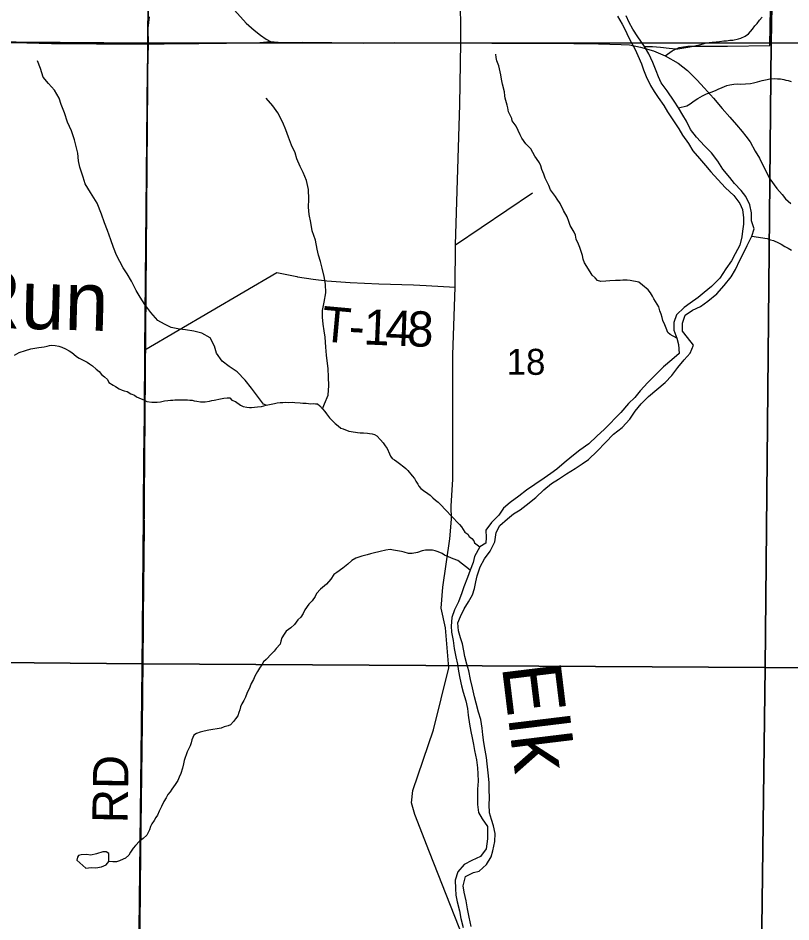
# Model space of a CAD drawing. Extents: x 1310247 to 1552180, y 377264 to 706493.
# Drawn here: x 1409522 to 1416094, y 559106 to 566791 of the extents above; entities that cross this region are included whole.
import ezdxf

# ---------------------------------------------------------------- set-up
doc = ezdxf.new("R2010")
doc.units = 0
for name, color, linetype in [('GM_X_County_Road', 7, 'Continuous'), ('GM_X_Minor_River', 7, 'Continuous'), ('GM_X_Minor_River_Text', 7, 'Continuous'), ('GM_X_Section', 7, 'Continuous'), ('GM_X_Section_Text', 7, 'Continuous'), ('GM_X_State_Route', 7, 'Continuous'), ('GM_X_Township', 7, 'Continuous'), ('GM_X_Township_Road', 7, 'Continuous'), ('GM_X_Township_Road_Text', 7, 'Continuous'), ('GM_X_Township_ROW', 7, 'Continuous')]:
    doc.layers.add(name, color=color, linetype=linetype)

msp = doc.modelspace()

# ---------------------------------------------------------------- linework, layer by layer
at = {"layer": 'GM_X_County_Road'}
for points in [[(1413286.3, 566580.4), (1413285.1, 567036.9)], [(1413415.3, 558698), (1413021, 559699.9), (1412897.2, 560019.7), (1412867.8, 560118.6), (1412878.5, 560224.6), (1413056, 560739.2), (1413183.6, 561265.1), (1413156.5, 561606.5), (1413118.8, 561773.7), (1413133.4, 561951.7), (1413192.1, 562363.1), (1413207.2, 562529.5), (1413205.2, 562639.4), (1413219.2, 562869.5), (1413218.6, 563927.7), (1413238.5, 564502), (1413240.8, 564861.4), (1413277.7, 566056.9), (1413286.3, 566580.4)]]:
    msp.add_lwpolyline(points, dxfattribs=at)
at = {"layer": 'GM_X_Minor_River'}
for points in [[(1414618.7, 566807.8), (1414659.3, 566738.7), (1414688.2, 566683.9), (1414711.2, 566633.3), (1414742.1, 566574.5), (1414769.1, 566523.8), (1414792.1, 566473.1), (1414822.7, 566402.3), (1414839.7, 566349.8), (1414862.6, 566293.1), (1414899.1, 566218.1), (1414932.1, 566167.3), (1414965.1, 566114.4), (1415011.8, 566047.3), (1415044.7, 565994.4), (1415141.9, 565848), (1415170.9, 565795.3), (1415223.5, 565724), (1415260.3, 565663), (1415315, 565597.7), (1415367.9, 565538.5), (1415412.8, 565483.4), (1415473.6, 565418), (1415536.3, 565348.5), (1415609, 565282.9), (1415659.7, 565213.6), (1415680.7, 565163), (1415691.3, 565092.6), (1415690.2, 565038.4), (1415683, 564980.3), (1415676, 564930.3), (1415660.5, 564860.3), (1415619, 564786.8), (1415587.7, 564727.2), (1415540.3, 564659.9), (1415488.6, 564580.6), (1415419.1, 564509.7), (1415355.9, 564456.8), (1415305, 564415.6), (1415236, 564366.8), (1415185.1, 564329.6), (1415119.8, 564268.7), (1415098.5, 564202.9), (1415097.1, 564136.6), (1415123.8, 564069.9), (1415138.7, 564015.4), (1415143.2, 563939), (1415082, 563886), (1415010.7, 563825.2), (1414941.2, 563758.3), (1414877.8, 563691.3), (1414812.3, 563622.3), (1414765.1, 563565), (1414714, 563513.8), (1414646.3, 563436.9), (1414507.3, 563295.1)], [(1414584.5, 563253.4), (1414657.8, 563310.2), (1414723.3, 563379.2), (1414770.7, 563448.5), (1414820.1, 563511.8), (1414883.4, 563572.8), (1414954.7, 563631.6), (1415024, 563692.5), (1415081.3, 563751.6), (1415132.7, 563818.8), (1415186.1, 563884), (1415237.3, 563941.2), (1415264.8, 564010.9), (1415214, 564074.1), (1415171.1, 564129.2), (1415172.4, 564197.4), (1415195.8, 564265.2), (1415256.8, 564306.2), (1415323.5, 564339), (1415386.5, 564383.9), (1415463.9, 564446.6), (1415527.4, 564517.7), (1415585, 564590.8), (1415622.3, 564654.3), (1415659.9, 564731.9), (1415697.4, 564803.4), (1415722.5, 564857.1), (1415760.2, 564936.7), (1415781.5, 564998.5), (1415758.8, 565067.2), (1415758.2, 565135.4), (1415745.6, 565201.9), (1415709, 565272.9), (1415669.9, 565323.8), (1415613.1, 565385.2), (1415574.1, 565436.1), (1415513.4, 565505.5), (1415472.8, 565574.6), (1415418.1, 565645.9), (1415359.2, 565703.3), (1415290.6, 565776.9), (1415239.9, 565842.1), (1415205.3, 565913), (1415174.3, 565965.8), (1415137.5, 566026.8), (1415100.6, 566085.7), (1415040.3, 566171.2), (1414991.6, 566240.4), (1414966.6, 566291.1), (1414947.6, 566341.6), (1414919.1, 566414.4), (1414884.5, 566487.4), (1414847.7, 566548.3), (1414791.3, 566631.7), (1414748.6, 566696.8), (1414717.7, 566753.6), (1414692.8, 566810.3)], [(1414847.7, 566548.3), (1414917.8, 566547.9), (1414949.8, 566547.6), (1414985.7, 566543.3), (1415009.6, 566541.1), (1415031.6, 566538.9), (1415057.5, 566534.6), (1415087.4, 566532.4), (1415109.4, 566530.2), (1415131.3, 566529.9), (1415165.3, 566533.7), (1415199.3, 566539.3), (1415235.3, 566547), (1415263.3, 566552.8), (1415287.3, 566558.6), (1415315.3, 566564.3), (1415347.3, 566572), (1415373.3, 566579.8), (1415423.3, 566587.4), (1415459.2, 566589), (1415485.2, 566592.8), (1415523.2, 566596.5), (1415547.1, 566598.2), (1415573.1, 566602), (1415599.1, 566603.8), (1415647.1, 566615.4), (1415669.1, 566621.2), (1415703.2, 566636.9), (1415733.3, 566656.6), (1415767.5, 566696.4), (1415787.7, 566724.2), (1415805.8, 566746.1), (1415826, 566772), (1415848.1, 566797.8)], [(1415123.8, 564069.9), (1415067.6, 564101.4), (1415045.8, 564117.6), (1415032.1, 564153.8), (1415020.3, 564183.9), (1415004.6, 564218.1), (1414998.8, 564246.2), (1414991, 564272.3), (1414979.3, 564302.4), (1414969.5, 564334.6), (1414928.1, 564403), (1414916.3, 564427.2), (1414898.5, 564453.4), (1414878.7, 564481.6), (1414831.1, 564520.1), (1414799.3, 564544.4), (1414727.6, 564559.1), (1414701.6, 564561.3), (1414663.7, 564561.6), (1414641.7, 564559.8), (1414601.8, 564560.2), (1414553.8, 564556.6), (1414519.9, 564554.9), (1414477.9, 564551.3), (1414448, 564559.6), (1414428.2, 564581.8), (1414404.4, 564604.1), (1414386.7, 564632.3), (1414337.3, 564710.8), (1414327.6, 564740.9), (1414321.8, 564771), (1414298.3, 564841.3), (1414288.5, 564867.5), (1414266.9, 564909.7), (1414261.2, 564945.8), (1414249.4, 564971.9), (1414217.8, 565028.3), (1414206.1, 565062.5), (1414190.4, 565100.7), (1414158.9, 565155), (1414131.4, 565215.3), (1414105.7, 565251.6), (1414091.9, 565273.8), (1414050.3, 565330.2), (1414034.6, 565368.4), (1414005.1, 565428.8), (1413993.4, 565464.9), (1413975.7, 565503.1), (1413966, 565533.3), (1413956.2, 565559.4), (1413930.5, 565595.7), (1413916.7, 565617.8), (1413881.2, 565680.2), (1413839.6, 565722.7), (1413806, 565771), (1413792.2, 565797.2), (1413756.8, 565871.6), (1413723.2, 565916), (1413719.3, 565938.1), (1413691.8, 565992.4), (1413686.1, 566028.5), (1413682.2, 566050.5), (1413664.7, 566108.8), (1413660.8, 566130.8), (1413657.1, 566164.9), (1413641.6, 566229.2), (1413633.9, 566271.3), (1413626.2, 566309.4), (1413622.4, 566333.5), (1413608.8, 566383.7), (1413593.1, 566427.8), (1413587.4, 566455.9), (1413585.6, 566484)], [(1411631.1, 563498.5), (1411607.8, 563508.3), (1411557.1, 563575.6), (1411508.4, 563642.8), (1411453.8, 563712.1), (1411385.1, 563783.7), (1411318, 563829.1), (1411258.8, 563872.4), (1411210.1, 563941.6), (1411191.3, 564002.2), (1411154.7, 564073.2), (1411085.4, 564110.7), (1411015.7, 564130.1), (1410945.8, 564139.5), (1410893.9, 564146.5), (1410824, 564159.9), (1410766.6, 564189.2), (1410711.1, 564220.3), (1410650.4, 564287.8), (1410599.7, 564355), (1410560.9, 564418), (1410526, 564474.9), (1410487.6, 564553.9), (1410450.8, 564616.8), (1410415.8, 564667.7), (1410386.8, 564720.4), (1410357.9, 564775.2), (1410333.2, 564839.9), (1410310.5, 564906.6), (1410282.1, 564985.4), (1410257.4, 565050.2), (1410230.8, 565122.9), (1410194.7, 565218), (1410138.4, 565307.4), (1410093.9, 565382.5), (1410075, 565437.1), (1410048.7, 565521.9), (1410035.8, 565576.4), (1410029.1, 565642.7), (1410003.3, 565755.7), (1409976.9, 565832.4), (1409942.3, 565905.4), (1409917.9, 565986.2), (1409889.3, 566057), (1409870.4, 566109.5), (1409831.7, 566176.5), (1409780.8, 566233.7), (1409735.8, 566288.8), (1409713.3, 566361.5), (1409686.5, 566426.3)], [(1415137.5, 566026.8), (1415209.9, 566044.2), (1415236.4, 566061.5), (1415271.2, 566086.6), (1415301.8, 566105.8), (1415340.6, 566128.8), (1415377.2, 566145.8), (1415415.7, 566160.8), (1415452.2, 566173.8), (1415474.6, 566187.2), (1415509.1, 566200.3), (1415547.7, 566217.3), (1415574, 566224.6), (1415608.3, 566229.6), (1415638.4, 566230.8), (1415666.5, 566230.1), (1415706.7, 566231), (1415751, 566235.8), (1415775.2, 566241.1), (1415809.5, 566248.2), (1415850, 566261.1), (1415890.4, 566268), (1415914.6, 566273.4), (1415952.8, 566276.3), (1415980.9, 566275.5), (1416005, 566272.9), (1416032.9, 566268.1), (1416050.9, 566263.6), (1416070.9, 566259.1), (1416094.8, 566252.4)], [(1412112.2, 563467.3), (1412126.6, 563512.2), (1412158.1, 563583.9), (1412165.8, 563666), (1412163.2, 563736.3), (1412158.7, 563812.7), (1412150, 563875.1), (1412145, 563925.4), (1412138.4, 563993.7), (1412132.1, 564078.2), (1412125.2, 564132.5), (1412116.3, 564188.8), (1412109.5, 564247.2), (1412110.6, 564303.4), (1412126.1, 564375.3), (1412139.7, 564453.3), (1412137.2, 564529.7), (1412124.5, 564594.2), (1412107.9, 564664.7), (1412093.1, 564721.2), (1412076.2, 564775.7), (1412065.2, 564826.1), (1412050.7, 564902.7), (1412024.3, 564981.5), (1412011.7, 565054), (1411997, 565120.5), (1411992.3, 565182.8), (1411995.7, 565251), (1411991.4, 565333.4), (1411974.9, 565410), (1411946.2, 565476.8), (1411921.2, 565529.5), (1411892.5, 565594.3), (1411877.5, 565644.8), (1411846.8, 565709.6), (1411822.2, 565778.3), (1411799.4, 565841), (1411774.6, 565903.7), (1411732.2, 565984.8), (1411689.4, 566043.9), (1411632.7, 566111.2)], [(1415760.2, 564936.7), (1415892.3, 564916.9), (1415920.1, 564906.6), (1415946, 564898.3), (1415987.8, 564879.9), (1416011.7, 564867.7), (1416041.5, 564849.4), (1416071.4, 564833.1), (1416097.2, 564816.8)], [(1409491.9, 563923.5), (1409532.7, 563946.5), (1409585.3, 563963), (1409629.9, 563977.8), (1409664.2, 563984.9), (1409698.5, 563990), (1409720.6, 563993.4), (1409744.8, 563996.7), (1409771.1, 564002), (1409789.2, 564005.5), (1409807.4, 564009), (1409837.5, 564008.2), (1409869.4, 564001.3), (1409895.3, 563992.6), (1409927, 563977.7), (1409956.7, 563960.9), (1409978.4, 563946.3), (1409996.2, 563933.8), (1410019.7, 563913.1), (1410041.5, 563900.5), (1410108.8, 563864.6), (1410128.5, 563852), (1410154.1, 563833.3), (1410187.6, 563806.4), (1410211.1, 563785.7), (1410232.5, 563759.1), (1410258.1, 563740.3), (1410281.6, 563717.7), (1410295, 563693.3), (1410330.6, 563670.3), (1410350.3, 563657.7), (1410381.9, 563638.8), (1410407.8, 563628.1), (1410425.7, 563621.6), (1410449.6, 563616.9), (1410481.2, 563596.1), (1410511, 563583.2), (1410528.7, 563570.7), (1410568.4, 563553.6), (1410590.3, 563545), (1410618, 563530.2), (1410660, 563525.1), (1410704.2, 563525.9), (1410734.4, 563529), (1410766.7, 563536.2), (1410794.9, 563539.4), (1410817.1, 563540.8), (1410837.2, 563542.2), (1410855.3, 563543.8), (1410887.5, 563544.9), (1410923.6, 563543.9), (1410961.7, 563544.8), (1410983.8, 563542.2), (1411001.8, 563541.8)], [(1411001.8, 563541.8), (1411019.8, 563537.3), (1411041.8, 563534.7), (1411073.7, 563527.8), (1411113.9, 563526.7), (1411150.2, 563533.7), (1411170.4, 563539.1), (1411190.6, 563542.6), (1411243.1, 563553.2), (1411271.3, 563558.4), (1411299.5, 563561.6), (1411321.6, 563563), (1411341.2, 563542.5), (1411370.9, 563529.6), (1411412.3, 563500.5), (1411436.1, 563487.8), (1411466.1, 563483), (1411490.1, 563480.3), (1411508.2, 563479.8), (1411532.3, 563481.2), (1411558.5, 563484.5), (1411592.8, 563489.5), (1411631.1, 563498.5), (1411703.8, 563514.5), (1411726.1, 563519.9), (1411752.2, 563521.2), (1411772.3, 563522.7), (1411798.5, 563523.9), (1411820.5, 563523.3), (1411852.7, 563524.5), (1411876.7, 563521.8), (1411920.8, 563518.6), (1411944.8, 563515.9), (1411972.9, 563515.2), (1412011, 563512.1), (1412033.1, 563513.5), (1412051.1, 563511), (1412069.2, 563510.5), (1412088.8, 563494), (1412112.2, 563467.3), (1412131.7, 563444.7), (1412145.3, 563426.3), (1412170.5, 563391.6), (1412197.8, 563362.8), (1412219.4, 563344.2), (1412245, 563323.5), (1412266.6, 563304.9), (1412286.5, 563298.3), (1412334.1, 563279), (1412354.1, 563274.4), (1412408.1, 563266.9), (1412432.1, 563264.3), (1412458.2, 563263.6), (1412492.3, 563260.6), (1412510.3, 563258.1), (1412532.3, 563255.5), (1412552.2, 563249), (1412572, 563238.4), (1412605.3, 563205.5), (1412626.7, 563178.8), (1412644.1, 563154.3), (1412659.5, 563129.9), (1412680.4, 563085.3), (1412690, 563067), (1412703.5, 563046.6), (1412723.2, 563034), (1412742.9, 563019.5), (1412764.6, 563004.9), (1412802, 562975.8), (1412819.7, 562961.3), (1412837.3, 562942.8), (1412872.3, 562897.8), (1412891.7, 562875.2), (1412903.2, 562852.9), (1412920.6, 562828.4), (1412930.2, 562810.1), (1412945.8, 562791.6), (1412969.4, 562775), (1413006.8, 562747.9), (1413026.6, 562735.3), (1413050.1, 562712.7), (1413071.6, 562692), (1413093.2, 562673.4), (1413118.7, 562648.7), (1413153.9, 562613.7), (1413169.5, 562595.3), (1413196.8, 562566.5), (1413222.3, 562541.8), (1413259.4, 562502.7), (1413275, 562484.2), (1413292.5, 562463.7), (1413308, 562443.3), (1413321.5, 562420.9), (1413347.1, 562402.2), (1413358.7, 562383.8), (1413380.3, 562367.2), (1413397.9, 562346.7), (1413403.4, 562328.5), (1413449.6, 562294.1)], [(1414507.3, 563295.1), (1414444, 563236.1), (1414374.6, 563171.2), (1414299.4, 563116.5), (1414232.2, 563063.6), (1414165, 563008.7), (1414103.9, 562955.7), (1414053, 562918.6), (1413996.1, 562877.5), (1413917, 562824.9), (1413845.9, 562776.1), (1413778.8, 562725.2), (1413707.6, 562672.4), (1413648.5, 562623.4), (1413609.3, 562564), (1413548, 562503), (1413498.5, 562435.7), (1413501.3, 562375.4), (1413500.3, 562325.3), (1413449.6, 562294.1), (1413401.9, 562212.8), (1413392.8, 562162.8), (1413367.5, 562097), (1413344.2, 562035.3), (1413312.5, 561955.6), (1413295.5, 561903.8), (1413265.9, 561828.1), (1413232.4, 561758.5), (1413211.1, 561694.7), (1413203.6, 561620.5), (1413208.6, 561570.3), (1413221.1, 561497.8), (1413229.8, 561431.4), (1413244.4, 561360.8), (1413259.1, 561298.3), (1413267.9, 561237.9), (1413278.7, 561179.5), (1413291.4, 561113), (1413306.4, 561060.6), (1413328.9, 560985.9), (1413343.5, 560919.3), (1413350.5, 560865), (1413360.9, 560786.5), (1413371.6, 560724.1), (1413382.6, 560671.7), (1413393.4, 560615.3), (1413402.4, 560562.9), (1413420.8, 560484.3), (1413429.4, 560415.9), (1413430.4, 560365.7), (1413433.2, 560303.4), (1413429.7, 560233.2), (1413428.4, 560169), (1413429.1, 560102.8), (1413437.7, 560036.4), (1413468.7, 559983.6), (1413513.5, 559918.5), (1413514.3, 559862.3), (1413513.3, 559812.2), (1413501.5, 559726.1), (1413454.2, 559662.8), (1413379.4, 559628.1), (1413316.6, 559595.2), (1413261.3, 559532.1), (1413239.8, 559462.2), (1413240.4, 559390), (1413245.2, 559333.7), (1413256.1, 559275.3), (1413274.5, 559198.7), (1413287.2, 559134.2), (1413307.7, 559057.5)], [(1413374, 559068.2), (1413357.6, 559146.8), (1413345, 559217.3), (1413332.4, 559285.8), (1413315.8, 559358.4), (1413306.9, 559412.8), (1413326.5, 559490.7), (1413393.3, 559525.5), (1413443.6, 559538.5), (1413504.8, 559593.5), (1413546.2, 559659), (1413559.3, 559710.9), (1413574.9, 559790.9), (1413580.3, 559857), (1413565.6, 559921.5), (1413548.7, 559978), (1413531.8, 560032.6), (1413529.3, 560104.9), (1413530.3, 560157), (1413527.9, 560235.3), (1413527, 560287.5), (1413522.2, 560347.9), (1413517.2, 560400.1), (1413512.2, 560450.4), (1413505.3, 560504.7), (1413492.6, 560565.2), (1413483.9, 560631.6), (1413475.2, 560696), (1413468.3, 560752.3), (1413457.8, 560826.8), (1413437.1, 560889.4), (1413416.6, 560966.1), (1413403.6, 561018.5), (1413387.2, 561097.1), (1413370.6, 561167.7), (1413354.1, 561240.3), (1413337.2, 561296.8), (1413320.5, 561361.3), (1413313.5, 561411.7), (1413300.7, 561470.1), (1413283.7, 561522.7), (1413266.9, 561581.2), (1413260.3, 561649.5), (1413283.3, 561701.3), (1413314.7, 561766.9), (1413352, 561828.4), (1413385.3, 561888), (1413402.3, 561939.8), (1413415.5, 561997.8), (1413424.6, 562047.8), (1413450.2, 562125.5), (1413487.6, 562193), (1413537, 562258.3), (1413576.6, 562337.8), (1413588.2, 562415.9), (1413617.5, 562475.5), (1413684.8, 562534.4), (1413735.7, 562575.6), (1413790.4, 562610.6), (1413843.3, 562649.7), (1413924.7, 562714.4), (1413992.1, 562779.3), (1414057.3, 562832.2), (1414116.2, 562871.2), (1414185.2, 562916), (1414258.2, 562960.8), (1414319, 562999.7), (1414371.9, 563038.8), (1414445.4, 563107.6), (1414517, 563182.5), (1414584.5, 563253.4)], [(1413367.5, 562097), (1413260.5, 562177.7), (1413222.7, 562192), (1413200.8, 562202.2), (1413149, 562224.7), (1413127.2, 562238.9), (1413095.4, 562253.3), (1413067.5, 562261.5), (1413045.5, 562267.7), (1412985.6, 562266.3), (1412957.6, 562260.5), (1412917.6, 562246.9), (1412873.6, 562239.3), (1412841.7, 562239.6), (1412805.8, 562249.9), (1412783.9, 562256.1), (1412714.1, 562266.8), (1412686.2, 562273), (1412648.2, 562267.4), (1412600.2, 562255.8), (1412542.2, 562240.3), (1412518.2, 562236.5), (1412490.2, 562226.8), (1412446.1, 562215.2), (1412394.1, 562197.6), (1412360, 562179.9), (1412325.9, 562148.2), (1412283.7, 562114.6), (1412233.5, 562077), (1412207.4, 562059.2), (1412181.2, 562021.4), (1412144.9, 561977.7), (1412092.7, 561936.1), (1412060.5, 561898.4), (1412048.3, 561872.4), (1412024.1, 561836.6), (1411995.9, 561806.9), (1411961.6, 561759.1), (1411945.4, 561727.2), (1411925.2, 561697.4), (1411901.1, 561673.6), (1411872.8, 561633.8), (1411840.7, 561606.1), (1411802.5, 561578.4), (1411784.4, 561552.5), (1411764.2, 561520.7), (1411756, 561492.7), (1411749.8, 561468.7), (1411715.6, 561431), (1411699.5, 561409.1), (1411677.3, 561385.3), (1411631, 561335.7), (1411609, 561317.9), (1411594.8, 561292), (1411574.6, 561262.1), (1411558.4, 561236.2), (1411534.2, 561194.4), (1411524, 561166.5), (1411503.8, 561132.6), (1411493.5, 561100.7), (1411467.2, 561046.9), (1411457, 561016.9), (1411442.8, 560989), (1411424.6, 560959.2), (1411414.5, 560933.2), (1411408.3, 560909.2), (1411400.1, 560885.3), (1411391.9, 560857.3), (1411369.8, 560831.5), (1411353.6, 560809.6), (1411329.5, 560781.8), (1411307.4, 560772), (1411275.4, 560764.3), (1411249.4, 560752.5), (1411215.4, 560748.8), (1411177.4, 560741.2), (1411143.5, 560737.5), (1411105.5, 560727.8), (1411069.5, 560720.2), (1411039.4, 560708.4), (1411017.4, 560694.6), (1410999.1, 560654.7), (1410992.9, 560628.8), (1410984.7, 560602.8), (1410960.4, 560551), (1410935.9, 560479.1), (1410927.7, 560451.2), (1410919.5, 560413.2), (1410905.1, 560367.3), (1410892.9, 560335.3), (1410880.8, 560309.4), (1410858.5, 560273.6), (1410830.3, 560233.8), (1410816.2, 560211.9), (1410796, 560188.1), (1410781.8, 560162.2), (1410761.6, 560128.3), (1410741.4, 560086.5), (1410723.1, 560048.6), (1410706.9, 560014.7), (1410694.7, 559992.8)], [(1410694.7, 559992.8), (1410678.6, 559966.9), (1410658.4, 559939.1), (1410648.3, 559917.1), (1410640.1, 559889.2), (1410629.9, 559865.2), (1410617.8, 559843.3), (1410585.6, 559815.6), (1410553.5, 559791.9), (1410521.3, 559756.1), (1410501.2, 559732.3), (1410478.9, 559698.4), (1410464.8, 559674.5), (1410436.6, 559646.8), (1410414.6, 559639), (1410384.6, 559625.2), (1410360.5, 559615.4), (1410327.2, 559616.6), (1410295.5, 559619.7)], [(1410295.5, 559619.7), (1410294.6, 559686.5), (1410270.9, 559703), (1410242.8, 559701.6), (1410188.4, 559684.6), (1410140.1, 559673.5), (1410104.1, 559678.2), (1410060, 559675.1), (1410035.9, 559671.5), (1410027.6, 559655.6), (1410023.1, 559631.6), (1410046.6, 559607.1), (1410099.8, 559563.9), (1410144, 559569)], [(1410144, 559569), (1410184, 559566.2), (1410232.2, 559573.3), (1410272.6, 559592.6), (1410295.5, 559619.7)]]:
    msp.add_lwpolyline(points, dxfattribs=at)
at = {"layer": 'GM_X_Section'}
for points in [[(1410666.2, 571937.6), (1410627.1, 566578.4), (1405399.9, 566616.6), (1405469.9, 571927.2)], [(1416021.8, 571924.6), (1415927, 566580.7), (1410627.1, 566578.4), (1410666.2, 571937.6)], [(1416021.8, 571924.6), (1421375.8, 571927.6), (1421290.3, 566549.5), (1415927, 566580.7)], [(1410627.1, 566578.4), (1410581.8, 561301.5), (1405336.8, 561348), (1405399.9, 566616.6)], [(1410627.1, 566578.4), (1415927, 566580.7), (1415875.1, 561269.9), (1410581.8, 561301.5)], [(1421290.3, 566549.5), (1421286.3, 561237.7), (1415875.1, 561269.9), (1415927, 566580.7)], [(1410581.8, 561301.5), (1410517.6, 555980.9), (1405264.6, 556023.5), (1405336.8, 561348)], [(1415875.1, 561269.9), (1415805.3, 555967.4), (1410517.6, 555980.9), (1410581.8, 561301.5)], [(1421286.3, 561237.7), (1421263.2, 555966.3), (1415805.3, 555967.4), (1415875.1, 561269.9)]]:
    msp.add_lwpolyline(points, close=True, dxfattribs=at)
at = {"layer": 'GM_X_State_Route'}
for points in [[(1411287.4, 566946.7), (1411462.7, 566747.6), (1411531.2, 566686.7), (1411582.6, 566644.9), (1411631.7, 566611.4), (1411669.1, 566591.3), (1411766.1, 566583.8), (1411938.4, 566584.6), (1412190.9, 566583.8), (1412458.7, 566578.7), (1412721.4, 566582.1), (1413032.2, 566579.5), (1413286.3, 566580.4), (1413337.9, 566579.9)], [(1409398.4, 566581.9), (1409598.1, 566579.4), (1409807.8, 566574.8), (1409980.3, 566574.4), (1410189.7, 566572.3), (1410399.6, 566571.9), (1410629.3, 566568.2), (1410705.2, 566570.8), (1410763.5, 566572.7), (1410908.6, 566573.9), (1411058.1, 566575.2), (1411295.5, 566576.4), (1411492.9, 566579.6), (1411579.4, 566583.7), (1411669.1, 566591.3)], [(1413337.9, 566579.9), (1413550, 566577.8), (1413814.4, 566577), (1414039, 566576.2), (1414456.3, 566572.8), (1414650.6, 566566.9), (1414719.8, 566562.6), (1414814.5, 566544.9), (1414925.1, 566513.7), (1415024.8, 566469.7), (1415135.4, 566407.2), (1415214, 566344.7), (1415294.2, 566267), (1415360.1, 566193.5), (1415435.3, 566110.7), (1415509.6, 566022.9), (1415573, 565948.6), (1415629.6, 565883.5), (1415677.7, 565827.8), (1415710.7, 565785.5), (1415747, 565738.3), (1415790, 565658.8), (1415825.5, 565600.6), (1415870.3, 565511.9), (1415915, 565424.9), (1415973.3, 565340.4), (1416018.1, 565290.6), (1416048.5, 565253.4), (1416094.1, 565215.4)]]:
    msp.add_lwpolyline(points, dxfattribs=at)
at = {"layer": 'GM_X_Township'}
for points in [[(1410462.8, 550642.3), (1410480.2, 551976.3), (1410486.2, 552435.1), (1410489.5, 552687.7), (1410490, 552725.6), (1410491, 552874.1), (1410512.4, 555942.7), (1410519.6, 556487.7), (1410548.5, 558642.3), (1410550.1, 558795.6), (1410576.7, 561269.6), (1410588.5, 562557.8), (1410593, 563040.7), (1410596.4, 563416.6), (1410601.5, 563970.9), (1410623.5, 566354.9), (1410629.3, 566568.2), (1410624.6, 566704.7), (1410638.4, 566802)], [(1410638.4, 566802), (1410624.6, 566704.7), (1410629.3, 566568.2), (1410623.5, 566354.9), (1410601.5, 563970.9), (1410596.4, 563416.6), (1410593, 563040.7), (1410588.5, 562557.8), (1410576.7, 561269.6), (1410550.1, 558795.6), (1410548.5, 558642.3), (1410519.6, 556487.7), (1410512.4, 555942.7), (1410491, 552874.1), (1410490, 552725.6), (1410489.5, 552687.7), (1410486.2, 552435.1), (1410480.2, 551976.3), (1410462.8, 550642.3)]]:
    msp.add_lwpolyline(points, dxfattribs=at)
at = {"layer": 'GM_X_Township_Road'}
for points in [[(1415024.8, 566469.7), (1415083.1, 566512.8), (1415143, 566541.5), (1415217.3, 566552.5), (1415553.8, 566550.6), (1415914.3, 566557.2), (1416002.4, 571493)], [(1411891.8, 564592.7), (1411897, 564591.7), (1412030.9, 564569.8), (1412147.6, 564556.4), (1412345.4, 564541.5), (1412589.1, 564532.1), (1412884.7, 564522.6), (1412993.5, 564516.3), (1413238.5, 564502)], [(1410555.9, 558631.2), (1410556, 558647), (1410560.3, 559073.8), (1410566.3, 559702.8), (1410575.8, 560352.4), (1410584.4, 561011.5), (1410586.1, 561572.5), (1410593.9, 562182.6), (1410597.3, 562501), (1410591, 562590.8)]]:
    msp.add_lwpolyline(points, dxfattribs=at)
at = {"layer": 'GM_X_Township_ROW'}
for points in [[(1413240.8, 564861.4), (1413895.3, 565304.5)], [(1410596.6, 563435.5), (1410601.5, 563970.9), (1411723.9, 564626.4), (1411891.8, 564592.7)], [(1410591, 562590.8), (1410589.1, 562618), (1410593, 563040.7), (1410596.4, 563416.6), (1410596.6, 563435.5)]]:
    msp.add_lwpolyline(points, dxfattribs=at)

# ---------------------------------------------------------------- texts
at = {"layer": 'GM_X_Minor_River_Text'}
for s, height, rotation, p in [('Run', 499.98, 358.44805, (1409059.1, 564163)), ('Elk', 499.89, 276.9443, (1413635, 561281.8))]:
    msp.add_text(s, height=height, rotation=rotation, dxfattribs=at).set_placement(p)
at = {"layer": 'GM_X_Section_Text'}
msp.add_text('18', height=221, rotation=0.00001, dxfattribs=at).set_placement((1413677.2, 563757.5))
at = {"layer": 'GM_X_Township_Road_Text'}
for s, rotation, p in [('T', 354.80305, (1412093.3, 564044.8)), ('1', 357.48378, (1412455.1, 564016.9)), ('4', 357.82812, (1412641.7, 564008.7)), ('8', 357.89975, (1412826.7, 564001.7)), ('-', 356.95143, (1412329, 564023.6)), ('RD', 89.01509, (1410452.8, 559943.1))]:
    msp.add_text(s, height=300, rotation=rotation, dxfattribs=at).set_placement(p)

doc.saveas('drawing.dxf')
